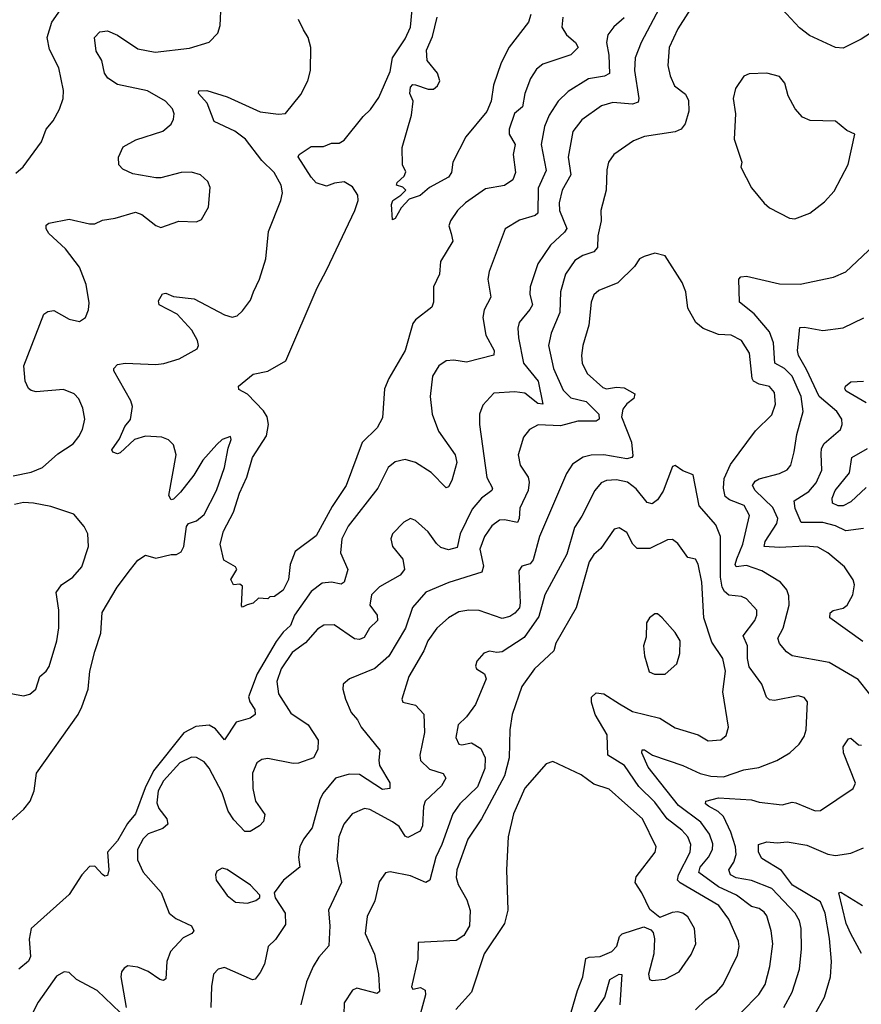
# Model space of a CAD drawing. Extents: x 1550320 to 1685906, y 509093 to 640511.
# Tile 430 of 532: x 1665150 to 1668456, y 581357 to 585225. Entities that reach past the tile are written whole.
import ezdxf

# ---------------------------------------------------------------- set-up
doc = ezdxf.new("R2010")
doc.units = 0

msp = doc.modelspace()

# ---------------------------------------------------------------- linework, layer by layer
at = {"layer": '0CON20XD'}
for points in [[(1665135, 584621.4), (1665163.5, 584646.5), (1665235.7, 584745), (1665254.4, 584795), (1665282.2, 584827.8), (1665307, 584873), (1665321.1, 584915), (1665323, 584947), (1665304.6, 585035), (1665267, 585107), (1665258.5, 585155), (1665276.5, 585215), (1665360.6, 585335)], [(1667822.9, 585327.1), (1667735, 585188.6), (1667701.3, 585115), (1667695.4, 585045), (1667705, 585003.8), (1667721.9, 584965), (1667765, 584931.9), (1667776.6, 584906.6), (1667778.2, 584865), (1667764, 584815), (1667747.9, 584795), (1667725, 584784.3), (1667605, 584766), (1667561.4, 584748.6), (1667484.5, 584695), (1667462.7, 584665), (1667456.7, 584635), (1667454.4, 584555), (1667432.5, 584475), (1667434.1, 584435), (1667420.9, 584375), (1667419.6, 584330.4), (1667405, 584312.5), (1667361.9, 584298.1), (1667331, 584279), (1667293.5, 584225), (1667274.7, 584155), (1667271.4, 584075), (1667237.2, 583992.8), (1667227.4, 583945), (1667247.2, 583855), (1667285, 583769.2), (1667315, 583738.9), (1667375, 583724.7), (1667425, 583675.5), (1667426.6, 583655), (1667415, 583648), (1667342.1, 583647.9), (1667275, 583629.4), (1667186.8, 583633.2), (1667152.9, 583615), (1667129.4, 583585), (1667107.8, 583515), (1667115.6, 583475), (1667147.1, 583427.1), (1667151.4, 583408.6), (1667147.2, 583375), (1667114.3, 583305.7), (1667112.2, 583265), (1667105, 583250), (1667055, 583260.6), (1667035, 583258.4), (1667005, 583236.2), (1666975.9, 583194.1), (1666957.9, 583145), (1666972.5, 583077.5), (1666966, 583054), (1666835.8, 583014.2), (1666745, 582975.4), (1666693.8, 582916.2), (1666665.9, 582835), (1666600, 582725), (1666545, 582675.4), (1666446.2, 582635), (1666421.2, 582615), (1666420, 582595), (1666430.6, 582555), (1666452.9, 582502.9), (1666477.3, 582475), (1666491.1, 582445), (1666564.5, 582355), (1666560.3, 582315), (1666564.2, 582295), (1666603.6, 582226.4), (1666603.8, 582205), (1666575, 582201.1), (1666485, 582259.7), (1666445, 582261.6), (1666390.4, 582245), (1666341.2, 582185), (1666329.3, 582160.7), (1666299.6, 582050.4), (1666264.5, 582005), (1666250.4, 581975), (1666245.4, 581935), (1666251.1, 581895), (1666186, 581844), (1666150, 581795), (1666154, 581775), (1666192.5, 581715), (1666195, 581670), (1666155, 581611.2), (1666126.4, 581583.6), (1666111.9, 581515), (1666095, 581482), (1666075, 581456), (1666065, 581452.9), (1665955, 581501.4), (1665930, 581495), (1665912, 581475), (1665903.6, 581426.4), (1665901.5, 581345)], [(1665125, 583432.5), (1665195, 583447.8), (1665239.4, 583465), (1665300.8, 583519.2), (1665360.8, 583559.2), (1665382.4, 583587.6), (1665396.7, 583615), (1665405.6, 583655), (1665398.9, 583698.9), (1665382.9, 583735), (1665363.8, 583755), (1665322.4, 583772.4), (1665215, 583762.7), (1665195, 583768.1), (1665185.5, 583775.5), (1665172.5, 583805), (1665167.1, 583865), (1665245, 584068), (1665261.3, 584078.7), (1665285, 584082.5), (1665345, 584048), (1665385, 584038.8), (1665408.8, 584055), (1665420.8, 584085), (1665422.9, 584112.9), (1665411.9, 584185), (1665385, 584252.5), (1665330, 584325), (1665264.3, 584385), (1665255, 584402.5), (1665255, 584417.5), (1665265, 584425.8), (1665345, 584441.4), (1665425, 584422.2), (1665445, 584422.9), (1665475, 584437.1), (1665525.5, 584444.5), (1665605, 584468), (1665629.7, 584459.7), (1665685, 584416.2), (1665705, 584408.8), (1665775, 584433.8), (1665845, 584431.2), (1665865, 584440), (1665892.3, 584487.7), (1665898, 584565), (1665888.8, 584588.8), (1665860, 584615), (1665825, 584625.7), (1665785, 584624.2), (1665705, 584602.9), (1665685, 584603.1), (1665595, 584618.6), (1665555, 584638), (1665540, 584655), (1665538.8, 584685), (1665556.7, 584725), (1665607, 584753), (1665713, 584787), (1665745, 584814.3), (1665754.1, 584834.1), (1665756.7, 584855), (1665750.6, 584875), (1665722.5, 584905), (1665652, 584945), (1665535, 584969.7), (1665496.9, 584995), (1665482.9, 585015), (1665472.9, 585065), (1665450.7, 585100.7), (1665444.5, 585155), (1665465, 585177.3), (1665495, 585180.8), (1665535, 585163.9), (1665615, 585110), (1665683, 585097), (1665817.4, 585112.6), (1665895, 585136), (1665928.3, 585171.7), (1665938.1, 585201.9), (1665942, 585285)], [(1667661.8, 585268.2), (1667591.1, 585135), (1667567.1, 585075), (1667564.7, 585025), (1667582.2, 584915), (1667579.7, 584900.3), (1667557.7, 584892.3), (1667480.6, 584899.4), (1667435, 584886.6), (1667358.3, 584831.7), (1667323.1, 584785), (1667304.8, 584685.2), (1667314.7, 584615), (1667280.8, 584555), (1667269.3, 584505), (1667270.9, 584475), (1667299.2, 584405), (1667290.2, 584389.8), (1667235, 584339.4), (1667185.4, 584265), (1667155.4, 584175), (1667153.8, 584145), (1667164.5, 584105), (1667154.2, 584085.8), (1667111.8, 584035), (1667106.9, 584013.1), (1667109.7, 583975), (1667129, 583875), (1667186.2, 583805), (1667205.6, 583715), (1667185, 583717.2), (1667135, 583757.3), (1667095, 583762.5), (1667013, 583757), (1666969.1, 583710.9), (1666956.4, 583675), (1666956.7, 583635), (1666985.7, 583425.7), (1667006.8, 583385), (1667005.4, 583375), (1666964.8, 583345.2), (1666927.5, 583302.5), (1666880, 583205), (1666869.2, 583150.8), (1666835, 583142.2), (1666805, 583151.2), (1666787, 583167), (1666755, 583213.1), (1666705, 583258), (1666685, 583265.8), (1666658.7, 583251.3), (1666614, 583205), (1666608, 583185), (1666614, 583155), (1666655.5, 583105.5), (1666661.5, 583065), (1666645, 583042.1), (1666563.3, 582996.7), (1666532.3, 582965), (1666526, 582925), (1666554, 582885), (1666555.9, 582865), (1666524.6, 582835), (1666502.7, 582797.3), (1666485, 582789.6), (1666465, 582792.1), (1666385, 582847.1), (1666345, 582846.7), (1666319.4, 582830.6), (1666273.1, 582776.9), (1666220.7, 582739.3), (1666177.6, 582675), (1666160.4, 582625), (1666166.9, 582576.9), (1666215, 582500.5), (1666283.3, 582455), (1666322.2, 582395), (1666322, 582358), (1666304.3, 582325), (1666245.8, 582304.2), (1666225, 582302.8), (1666125, 582322.8), (1666101.3, 582318.7), (1666082.2, 582305), (1666065.3, 582264.7), (1666065.9, 582205), (1666076.2, 582155), (1666112.9, 582102.9), (1666107.5, 582075), (1666092.4, 582057.6), (1666055, 582035.7), (1666035, 582035.6), (1665991.2, 582081.2), (1665969.3, 582115), (1665945, 582187.1), (1665895, 582284.4), (1665875, 582308.9), (1665845, 582326.5), (1665825, 582327.3), (1665779.5, 582305), (1665714.8, 582235), (1665694.8, 582195), (1665688.7, 582148.7), (1665696.5, 582126.5), (1665727.7, 582085), (1665732.2, 582065), (1665713.1, 582046.9), (1665655, 582027.1), (1665635, 582007.1), (1665613.4, 581965), (1665612.7, 581925), (1665635, 581875.7), (1665706, 581796), (1665738.1, 581715), (1665763.6, 581693.6), (1665825.8, 581665), (1665834.2, 581645.8), (1665826.2, 581635), (1665792.6, 581617.4), (1665742.5, 581565), (1665728.5, 581525), (1665725, 581457.5), (1665715, 581450), (1665701.2, 581455), (1665655, 581485.5), (1665615, 581502.5), (1665575, 581508), (1665560.5, 581499.5), (1665550, 581485), (1665548.1, 581465), (1665568.9, 581345)], [(1667283.9, 585235), (1667279.5, 585195), (1667297.5, 585165), (1667333.8, 585135), (1667343.5, 585115), (1667315, 585086.2), (1667205, 585050), (1667179.7, 585030.3), (1667156.9, 584993.1), (1667133.8, 584935), (1667125, 584882.5), (1667094, 584856), (1667072.5, 584795), (1667072.7, 584775), (1667097, 584735), (1667088.7, 584695), (1667098, 584625), (1667086.9, 584595), (1667055, 584573.2), (1666979.4, 584560.6), (1666901.1, 584505), (1666870, 584475), (1666842.5, 584435), (1666836.2, 584415), (1666844.7, 584384.7), (1666851.8, 584355), (1666803.3, 584275), (1666799.2, 584225), (1666775.6, 584175), (1666775.6, 584115), (1666769.2, 584095), (1666705, 584045.7), (1666695, 584030.8), (1666664.2, 583925), (1666599.7, 583815), (1666583.2, 583775), (1666575, 583661.2), (1666555, 583621.1), (1666496, 583564), (1666432.7, 583395), (1666377.2, 583312.8), (1666315, 583197.1), (1666231.9, 583135), (1666212.5, 583085), (1666205.8, 583025), (1666185, 582983.8), (1666151.7, 582958.3), (1666133, 582957), (1666125, 582950), (1666088.3, 582951.7), (1666067, 582933), (1666043.8, 582926.2), (1666025, 582917.5), (1666022, 582922), (1666025, 583000), (1666015, 583007.5), (1665990, 583005), (1665980, 583025), (1666003.3, 583065), (1665997.5, 583075), (1665951.7, 583101.7), (1665937.5, 583165), (1665950.6, 583215), (1665990.1, 583289.9), (1666013.5, 583365), (1666042.3, 583427.7), (1666064.8, 583505), (1666119.7, 583590.3), (1666127.5, 583635), (1666121.8, 583665), (1666107.6, 583687.6), (1666045, 583753.8), (1666011.5, 583771.5), (1666010, 583785), (1666067.6, 583832.4), (1666125, 583844.3), (1666195.2, 583884.8), (1666318.4, 584171.6), (1666356.7, 584243.3), (1666467, 584475), (1666479.5, 584515), (1666478.5, 584535), (1666457.8, 584567.8), (1666425, 584587.6), (1666387.1, 584582.9), (1666355, 584570.8), (1666315, 584584.2), (1666295, 584605.6), (1666244.6, 584685.4), (1666248.6, 584695), (1666295, 584726.2), (1666343.2, 584726.8), (1666375, 584739.4), (1666405, 584739.6), (1666425, 584750.9), (1666500, 584845), (1666528.5, 584871.5), (1666560.7, 584919.3), (1666605, 585021.4), (1666614.1, 585075), (1666665, 585150), (1666685.9, 585195), (1666692.5, 585265)], [(1668555, 585211.9), (1668455, 585147.8), (1668385, 585112.8), (1668354.8, 585114.8), (1668252.7, 585162.7), (1668212.9, 585192.9), (1668145.4, 585265.4)], [(1667525, 585232.5), (1667483.6, 585196.4), (1667460.9, 585165), (1667455.4, 585135), (1667464.3, 585085), (1667466.7, 585013.3), (1667447.5, 585002.5), (1667385, 584991.9), (1667305, 584943.2), (1667265, 584904.5), (1667230.1, 584849.9), (1667211.6, 584805), (1667198.6, 584735), (1667218.3, 584631.7), (1667187.2, 584562.8), (1667185.9, 584464.1), (1667174.6, 584455.4), (1667113.3, 584436.7), (1667057, 584403), (1666993.8, 584235), (1666989.6, 584205), (1667000.9, 584135), (1666974.6, 584085), (1666968.9, 584055), (1666981.2, 583985), (1667014.4, 583925), (1667012.9, 583907.1), (1666905, 583878.8), (1666855, 583887.7), (1666825, 583884.4), (1666797.1, 583865), (1666772.2, 583825), (1666762.5, 583745), (1666770, 583675), (1666795, 583608.1), (1666860.5, 583515), (1666866.9, 583485), (1666848.2, 583415), (1666835, 583389.2), (1666825, 583385.8), (1666766.1, 583446.1), (1666705, 583485.3), (1666665, 583497.1), (1666625, 583487.3), (1666597.5, 583465), (1666557.5, 583385), (1666440.7, 583235), (1666415, 583185.8), (1666410.5, 583130.5), (1666438.9, 583065), (1666424.4, 583015.6), (1666412.7, 583007.3), (1666374.7, 583014.7), (1666338.2, 583011.8), (1666295, 582978.8), (1666230, 582885), (1666214.2, 582845), (1666185, 582818.4), (1666158.3, 582781.7), (1666082.8, 582655), (1666048.8, 582565), (1666054.5, 582544.5), (1666074.1, 582515), (1666075.4, 582495), (1666055, 582481.2), (1666000, 582465), (1665955, 582396), (1665919.5, 582439.5), (1665895, 582452.9), (1665841.7, 582448.3), (1665795, 582422.8), (1665676.1, 582273.9), (1665642.6, 582207.4), (1665605.3, 582105), (1665573.4, 582066.6), (1665535, 581999.6), (1665495.6, 581955), (1665500, 581885), (1665495, 581862.5), (1665485, 581860), (1665475, 581866.7), (1665445, 581899.2), (1665425, 581898.6), (1665394.8, 581865.2), (1665345, 581788.8), (1665196, 581655), (1665187.6, 581612.4), (1665192.9, 581545), (1665185, 581526.2), (1665147.5, 581495)], [(1667157.3, 585245), (1667149.2, 585215), (1667073.1, 585116.9), (1667040.8, 585055), (1667011.9, 584968.1), (1667002.4, 584905), (1666985, 584864.4), (1666903.1, 584765), (1666851.2, 584665), (1666846, 584625), (1666835, 584606.7), (1666760, 584565), (1666723.8, 584533.8), (1666680, 584520), (1666648.6, 584485), (1666625, 584444), (1666615, 584438.8), (1666610.9, 584499.1), (1666615.8, 584515), (1666648, 584535), (1666666.7, 584555), (1666655, 584566.7), (1666630, 584575), (1666632.5, 584585), (1666660.5, 584609.5), (1666667, 584627), (1666653.9, 584653.9), (1666652.3, 584722.3), (1666689.8, 584850.2), (1666695.6, 584905), (1666683, 584935), (1666685, 584960), (1666695, 584969.6), (1666705, 584969.2), (1666755, 584951.4), (1666775, 584952), (1666791.2, 584965), (1666800.8, 584985), (1666792, 585015), (1666751.4, 585065), (1666748.8, 585105), (1666771.1, 585158.9), (1666790.4, 585235)], [(1665445, 582742.5), (1665468.5, 582815), (1665474.6, 582895.4), (1665533.8, 582995), (1665585, 583064.3), (1665615, 583101.2), (1665645, 583121.2), (1665685, 583110), (1665745, 583124.2), (1665766.6, 583123.4), (1665785, 583134.2), (1665795.5, 583155), (1665805.8, 583234.2), (1665814, 583246), (1665845, 583256), (1665875, 583280.5), (1665923.9, 583375), (1665955.3, 583465), (1665968.9, 583541.1), (1665981.2, 583575), (1665977.7, 583587.7), (1665945, 583576), (1665925, 583556), (1665870, 583495), (1665833.8, 583435), (1665781.7, 583368.3), (1665755, 583341.2), (1665745, 583338.8), (1665736.1, 583356.1), (1665765.3, 583515), (1665754.4, 583555), (1665734.7, 583574.7), (1665708, 583585), (1665645, 583588.8), (1665601.9, 583575), (1665545, 583523.1), (1665535, 583519.4), (1665515.6, 583525.6), (1665512.7, 583535), (1665541.9, 583578.1), (1665563.4, 583626.6), (1665585.7, 583654.3), (1665592.8, 583705), (1665587.2, 583727.2), (1665520, 583845), (1665520, 583855), (1665535, 583870), (1665564.5, 583875.5), (1665685, 583869.6), (1665716.3, 583873.6), (1665777.3, 583892.7), (1665847.8, 583932.2), (1665852.7, 583945), (1665849.1, 583965), (1665826.4, 584005), (1665768.3, 584068.3), (1665698.8, 584105), (1665695, 584120), (1665711.7, 584148.3), (1665725, 584150.8), (1665755, 584137.1), (1665835, 584128.5), (1665955, 584065.4), (1665985, 584055.5), (1666005, 584061.5), (1666025, 584081.5), (1666056.5, 584123.5), (1666068.2, 584155), (1666091.9, 584205), (1666117.2, 584285), (1666127.6, 584392.4), (1666176.2, 584515), (1666182.1, 584545), (1666177.9, 584575), (1666150, 584625), (1666101.8, 584671.8), (1666036.9, 584755), (1665995, 584787.2), (1665914.6, 584824.6), (1665886.6, 584896.6), (1665852.9, 584935), (1665854.2, 584945), (1665885, 584946), (1665965, 584921.1), (1666095, 584862.5), (1666166.4, 584853.6), (1666195, 584855.7), (1666255, 584930.8), (1666282.1, 584985), (1666293.1, 585025), (1666294.5, 585115), (1666283.3, 585155), (1666265.6, 585185), (1666246, 585225)], [(1668195, 584442.9), (1668253.3, 584465), (1668311.2, 584508.8), (1668348.7, 584551.3), (1668404.3, 584655.7), (1668430, 584775), (1668399.3, 584789.3), (1668355, 584826.7), (1668255, 584829.2), (1668225, 584841.2), (1668196.7, 584875), (1668168, 584925), (1668156, 584975), (1668135, 585002), (1668085, 585014), (1668015, 585012.5), (1667995, 585002.5), (1667961.2, 584955), (1667952.9, 584915), (1667962, 584855), (1667956.2, 584755), (1667986.7, 584665), (1667982.5, 584645), (1668024.2, 584564.2), (1668075, 584503.3), (1668095.9, 584485.9), (1668173.3, 584445), (1668195, 584442.9)], [(1668462.1, 582782.1), (1668331.8, 582875), (1668334.2, 582895), (1668345, 582903.6), (1668385, 582913.5), (1668400.4, 582925), (1668422.9, 582965), (1668429.1, 583005), (1668423.8, 583023.8), (1668389.5, 583075), (1668325, 583130.5), (1668285, 583152.1), (1668235, 583157.2), (1668135, 583151.6), (1668074.7, 583155), (1668077.7, 583175), (1668124.2, 583245), (1668128.4, 583265), (1668108.1, 583308.1), (1668039.2, 583375), (1668028.4, 583395), (1668038.7, 583411.3), (1668055, 583421.4), (1668135, 583441.6), (1668165, 583456.5), (1668178.5, 583475), (1668192.7, 583527.3), (1668202.1, 583595), (1668227.2, 583685), (1668220.2, 583745), (1668184.6, 583824.6), (1668153.9, 583853.9), (1668116, 583876), (1668110.9, 583955), (1668095, 583999.1), (1668035, 584069.6), (1667977.8, 584115), (1667974.4, 584205.6), (1667983.3, 584215), (1668005, 584216.7), (1668135, 584186.7), (1668216.4, 584186.4), (1668346.2, 584213.8), (1668395, 584234.2), (1668505, 584337.1)], [(1668489.1, 582575), (1668443, 582633), (1668329.2, 582699.1), (1668185, 582726.2), (1668161.7, 582741.7), (1668134.3, 582774.3), (1668128.1, 582795), (1668148.5, 582835), (1668172.1, 582925), (1668171.8, 582961.8), (1668163.3, 582985), (1668138.6, 583015), (1668065, 583059.4), (1668005, 583080.8), (1667964.8, 583074.8), (1667960.5, 583085), (1667966.5, 583106.5), (1667990.8, 583165), (1668016.8, 583276.8), (1667996.3, 583316.3), (1667938, 583338), (1667921.5, 583351.5), (1667914.4, 583385), (1667917.3, 583422.7), (1667942.2, 583477.8), (1668040.2, 583609.8), (1668105, 583672), (1668119.1, 583715), (1668115, 583760), (1668095, 583784.2), (1668055, 583792.9), (1668032.9, 583805), (1668027.1, 583815), (1668016.8, 583915), (1667985, 583964.6), (1667945, 583986), (1667895, 583988.5), (1667835, 584011.1), (1667805.6, 584035), (1667775, 584091.2), (1667766.2, 584156.2), (1667751.7, 584191.7), (1667685, 584296.7), (1667645, 584308), (1667602.5, 584295), (1667584.6, 584285.4), (1667564.5, 584255.5), (1667499.5, 584190.5), (1667425, 584161.1), (1667405, 584144), (1667394.5, 584115), (1667385.5, 584025), (1667362.2, 583945), (1667357.5, 583905), (1667360, 583875), (1667379.4, 583835), (1667440.5, 583780.5), (1667455, 583774.2), (1667495, 583781.2), (1667525, 583778.8), (1667566.7, 583755), (1667563, 583737), (1667535, 583715.4), (1667519.7, 583695), (1667513.8, 583665), (1667553.4, 583565), (1667558.3, 583511.7), (1667555, 583504.5), (1667535, 583500), (1667445.3, 583515.3), (1667395, 583513.8), (1667364.1, 583505.9), (1667321.7, 583478.3), (1667297.6, 583442.4), (1667192.4, 583195), (1667167, 583103), (1667155, 583086.8), (1667122.3, 583077.7), (1667110.5, 583059.5), (1667116.6, 582933.4), (1667113.2, 582915), (1667095, 582892.9), (1667075, 582879.7), (1667045, 582872.3), (1666955, 582903.8), (1666915, 582905.4), (1666875, 582898.5), (1666835, 582875.4), (1666788.2, 582835), (1666753.7, 582785), (1666737.2, 582745), (1666679.1, 582645), (1666651.5, 582555), (1666655, 582544.4), (1666705, 582531.4), (1666737.1, 582497.1), (1666740.3, 582425), (1666722.1, 582335), (1666724.4, 582315), (1666760, 582280), (1666813.1, 582263.1), (1666824.6, 582245), (1666807.5, 582215), (1666743.1, 582155), (1666735.9, 582134.1), (1666732.2, 582057.8), (1666722.8, 582037.3), (1666675, 582012.7), (1666665, 582017.3), (1666640.3, 582055), (1666615, 582073.4), (1666525, 582121.6), (1666505, 582125.7), (1666456.1, 582105), (1666423.4, 582065), (1666404.2, 582015), (1666396.3, 581926.4), (1666414.2, 581835), (1666363.6, 581726.4), (1666368.5, 581665), (1666364, 581586), (1666325, 581541.5), (1666302.4, 581505), (1666276.8, 581445), (1666254.8, 581355.2)], [(1668465, 583225.4), (1668395, 583216.5), (1668355, 583237), (1668305, 583249.8), (1668219.7, 583249.8), (1668195.6, 583305), (1668192.3, 583335), (1668249.3, 583370.7), (1668278.6, 583405), (1668300.5, 583455), (1668298.7, 583518.7), (1668300, 583540), (1668310.5, 583559.5), (1668373.6, 583615), (1668380.4, 583635), (1668378.8, 583655), (1668359.3, 583685), (1668290.8, 583745), (1668241.1, 583851.1), (1668208.9, 583905), (1668204.7, 583925), (1668214.3, 584015), (1668233.4, 584016.6), (1668305, 584003.2), (1668385, 584014.5), (1668466.4, 584053.6)], [(1668475, 583719.4), (1668397.1, 583765), (1668390.8, 583775), (1668394, 583785), (1668415, 583802.5), (1668465, 583804.4)], [(1668475, 583386.8), (1668415, 583331.3), (1668385, 583314.6), (1668365, 583314.7), (1668343.2, 583325), (1668341.3, 583345), (1668353.7, 583375), (1668409.2, 583445), (1668418.8, 583505), (1668480.1, 583539.9)], [(1667618.4, 582288.4), (1667593.8, 582345), (1667595, 582356), (1667605, 582356.9), (1667635.9, 582335.9), (1667755.2, 582295.2), (1667823.2, 582263.2), (1667865, 582253), (1667915, 582250.6), (1667995, 582278.4), (1668053, 582287), (1668124.7, 582315.3), (1668175, 582344.2), (1668211.5, 582378.5), (1668231.2, 582408.8), (1668238.9, 582435), (1668244.4, 582545), (1668231.7, 582561.7), (1668208.3, 582568.3), (1668115, 582550.8), (1668095, 582553.5), (1668083.2, 582563.2), (1668065.3, 582615), (1668015, 582682.2), (1668008.3, 582715), (1668009.3, 582765), (1667992.5, 582805), (1668038.2, 582865), (1668045.9, 582885), (1668045.3, 582905.3), (1668005, 582950), (1667985, 582959.2), (1667935, 582964.6), (1667918.1, 582978.1), (1667909.8, 582995), (1667903.3, 583035), (1667903.4, 583195), (1667885, 583240.9), (1667819.6, 583315), (1667795, 583436.7), (1667755, 583452), (1667725, 583473.8), (1667715, 583470), (1667677.3, 583372.7), (1667655, 583338.9), (1667635, 583322.5), (1667615, 583328.2), (1667571.5, 583381.5), (1667537.6, 583407.6), (1667495, 583417.3), (1667455, 583414.7), (1667434.6, 583405), (1667409.1, 583375), (1667358.9, 583275), (1667329.8, 583230.2), (1667299.7, 583125), (1667213.4, 582965), (1667189.9, 582880.1), (1667131.7, 582798.3), (1667045, 582741.8), (1667025, 582738.5), (1666995, 582744.4), (1666973.1, 582736.9), (1666945.8, 582705), (1666940, 582685), (1666944, 582675), (1666975.7, 582655.7), (1666982.5, 582635), (1666940.4, 582535), (1666905, 582485.8), (1666873.1, 582455), (1666863.2, 582405), (1666875, 582379.4), (1666886.5, 582376.5), (1666925, 582384.6), (1666961.2, 582361.2), (1666979, 582325), (1666977.4, 582282.6), (1666948.7, 582211.3), (1666878.5, 582145), (1666852, 582105), (1666808.9, 581985), (1666784.6, 581935), (1666761.2, 581845), (1666745, 581835.4), (1666685, 581862), (1666605, 581877.1), (1666587.1, 581872.9), (1666562.4, 581837.6), (1666545, 581763.3), (1666515, 581702.5), (1666507.1, 581635), (1666543.8, 581553.8), (1666559.2, 581475), (1666563.2, 581406.8), (1666555, 581399.2), (1666475, 581420), (1666457.3, 581412.7), (1666425, 581362.5), (1666424, 581315)], [(1665095, 582582), (1665165, 582569.2), (1665190, 582575), (1665214, 582595), (1665229.4, 582645), (1665254.6, 582665.4), (1665266, 582684), (1665296.8, 582785), (1665304.7, 582835.3), (1665303.8, 582905), (1665293.5, 582975), (1665315, 583004.4), (1665358.6, 583035), (1665394.3, 583075), (1665420, 583155), (1665417.5, 583205), (1665403.6, 583233.6), (1665362.7, 583282.7), (1665272.7, 583312.7), (1665205, 583325.6), (1665165, 583328.7), (1665129.6, 583320.4)], [(1667805, 581335.4), (1667845.8, 581374.2), (1667886.7, 581405), (1667913.6, 581435), (1667969.5, 581550.5), (1667976.2, 581583.8), (1667973.8, 581605), (1667935, 581691.1), (1667895.9, 581745), (1667744.2, 581834.2), (1667734.3, 581845), (1667738.1, 581865), (1667784, 581955), (1667786.4, 581985), (1667775, 582015.3), (1667751.5, 582041.5), (1667693.8, 582085), (1667645, 582150.8), (1667582.1, 582212.1), (1667525.3, 582295), (1667460.3, 582335), (1667457.1, 582415), (1667410.5, 582495), (1667396.1, 582543.9), (1667396, 582564), (1667415, 582580.8), (1667445, 582577.1), (1667506.8, 582536.8), (1667557.6, 582507.6), (1667665, 582480.4), (1667725, 582442.4), (1667815.7, 582415.7), (1667855, 582392.2), (1667904.4, 582395.6), (1667925, 582413.3), (1667934.2, 582445.8), (1667911.4, 582585), (1667923.1, 582665), (1667911.8, 582715), (1667869.2, 582779.2), (1667837.4, 582875), (1667829.4, 583015), (1667815.7, 583085.7), (1667805, 583105.8), (1667775, 583111.9), (1667735, 583166.7), (1667715, 583182.7), (1667695, 583181.2), (1667625, 583147.7), (1667575, 583147.8), (1667558.5, 583165), (1667535, 583210), (1667505, 583228.6), (1667485, 583224), (1667432.3, 583147.7), (1667405, 583124.5), (1667386.6, 583095), (1667336.2, 582915), (1667255.5, 582775), (1667247.8, 582745), (1667172.5, 582675), (1667123.1, 582605), (1667084.7, 582495), (1667075.2, 582434.8), (1667072.3, 582325), (1667054.4, 582255), (1666964.5, 582085.5), (1666910.9, 582005), (1666866.8, 581885), (1666864.7, 581855), (1666871.9, 581828.1), (1666906.9, 581766.9), (1666920.3, 581725), (1666916.5, 581665), (1666895, 581627.8), (1666865, 581607.1), (1666715, 581600), (1666714.4, 581535), (1666688.8, 581425), (1666695, 581416.7), (1666725, 581422.5), (1666742.5, 581412.5), (1666744.2, 581394.2), (1666725, 581321.9)], [(1667685, 582653.3), (1667731.4, 582695), (1667742.9, 582735), (1667744.3, 582785), (1667725, 582818), (1667674, 582875), (1667655, 582891.2), (1667645, 582891.2), (1667624.5, 582875.5), (1667612.5, 582855), (1667611.2, 582798.8), (1667600.8, 582765), (1667604.3, 582725.7), (1667623, 582663), (1667644.2, 582654.2), (1667685, 582653.3)], [(1665113.8, 582076.2), (1665166.7, 582123.3), (1665191.5, 582155), (1665207.1, 582195), (1665216.9, 582265), (1665379.5, 582495), (1665394.5, 582525), (1665418.9, 582595), (1665425.7, 582665.7), (1665445, 582742.5)], [(1668152.2, 581345), (1668184.7, 581405), (1668212.7, 581495), (1668221.2, 581575), (1668219.4, 581655), (1668212.9, 581685), (1668195.9, 581715), (1668105, 581811.4), (1668025, 581843.5), (1667965, 581854.1), (1667941.8, 581865), (1667936.1, 581885), (1667955.3, 581915), (1667964.3, 581945.7), (1667961.3, 581975), (1667943.1, 582033.1), (1667914.1, 582095), (1667894.1, 582114.1), (1667855.6, 582135), (1667844.3, 582145), (1667845.7, 582155), (1667895, 582168.4), (1668025, 582159.8), (1668055, 582150.8), (1668145, 582140.4), (1668185, 582150.6), (1668198.5, 582148.5), (1668275, 582116.5), (1668295, 582117.8), (1668424, 582205), (1668432.9, 582225), (1668385.9, 582345), (1668385, 582368.8), (1668405, 582400), (1668415, 582402.9), (1668445, 582375.7), (1668456.2, 582375)], [(1667307.4, 581295), (1667341.7, 581411.7), (1667361.7, 581465), (1667373.4, 581536.6), (1667387.2, 581542.7), (1667430, 581545), (1667475.6, 581565), (1667495.9, 581585), (1667506.3, 581623.6), (1667516.8, 581633.2), (1667601.2, 581661.2), (1667629.2, 581649.2), (1667638.6, 581638.6), (1667644.3, 581614.3), (1667641.5, 581555), (1667620.6, 581475), (1667624.3, 581454.3), (1667635, 581450), (1667685, 581455.8), (1667740, 581485), (1667787.8, 581552.2), (1667805.4, 581594.6), (1667800.9, 581655), (1667775, 581700), (1667755, 581715.5), (1667735, 581720), (1667712.8, 581717.2), (1667665, 581697.5), (1667625, 581730), (1667593.8, 581795), (1667567.1, 581835), (1667571.8, 581858.2), (1667646.2, 581955), (1667650, 581975), (1667596.6, 582085), (1667527.4, 582147.4), (1667465, 582202.5), (1667405, 582221.1), (1667355, 582258.6), (1667245, 582311.2), (1667218.3, 582301.7), (1667135, 582205.6), (1667090, 582105), (1667069.3, 582015), (1667062.5, 581885), (1667067.2, 581727.2), (1667055, 581673.8), (1666974.8, 581555.2), (1666924.5, 581405), (1666863.5, 581336.5)], [(1667983.8, 581325), (1668053.9, 581396.1), (1668077.8, 581435), (1668096.5, 581505), (1668108.2, 581595), (1668101.3, 581645), (1668084.6, 581705), (1668075, 581719.5), (1668055, 581733.1), (1668025, 581741.6), (1667965.4, 581785), (1667895, 581818.8), (1667818.3, 581875), (1667823.1, 581895), (1667855.7, 581935), (1667871.6, 581965), (1667872.2, 581987.8), (1667859.1, 582025), (1667825, 582072), (1667738.4, 582138.4), (1667618.4, 582288.4)], [(1668273, 581317), (1668311.8, 581385), (1668334.6, 581465), (1668339.3, 581525), (1668330.5, 581615), (1668314.3, 581715), (1668295, 581758.9), (1668185.9, 581825), (1668142.8, 581882.8), (1668065, 581929.6), (1668051.6, 581955), (1668051.9, 581985), (1668084.6, 581995.4), (1668125, 581990.8), (1668165.3, 581994.7), (1668242, 581982), (1668325, 581946.8), (1668355, 581941.2), (1668415, 581950), (1668465, 581972.2)], [(1666045, 581754.4), (1666077.5, 581765), (1666093, 581777), (1666093.3, 581785), (1666057.5, 581825), (1665965, 581886), (1665945, 581891.2), (1665925, 581880), (1665918.8, 581865), (1665922, 581845), (1665965, 581783.8), (1665997.9, 581757.9), (1666045, 581754.4)], [(1668456.2, 581556.2), (1668415, 581633.6), (1668397.1, 581675), (1668367.5, 581795), (1668375, 581797.1), (1668460, 581745)], [(1665545, 581324.4), (1665455, 581411.5), (1665374.1, 581454.1), (1665345, 581481.9), (1665325, 581484.5), (1665295, 581467.1), (1665223.5, 581365), (1665200, 581320)], [(1667407, 581323), (1667449.2, 581385), (1667467.8, 581455), (1667505, 581475.4), (1667515, 581473.8), (1667507.4, 581355)]]:
    msp.add_lwpolyline(points, dxfattribs=at)

doc.saveas('drawing.dxf')
